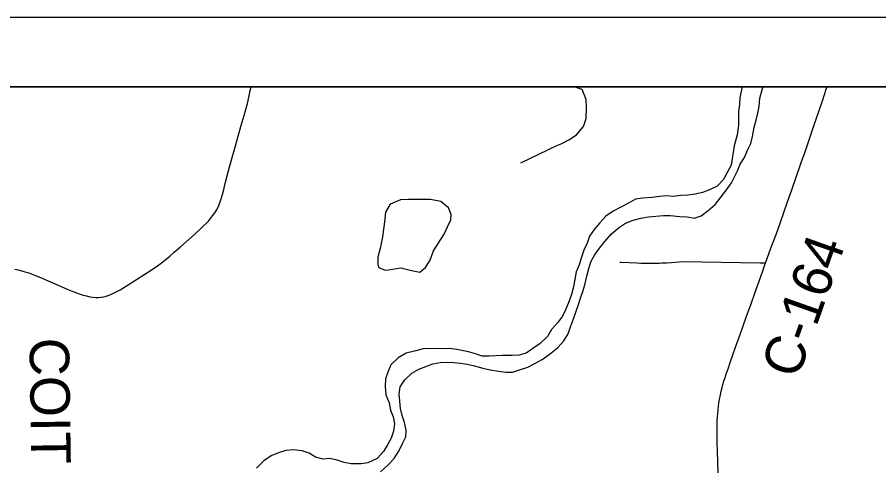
# Model space of a CAD drawing. Extents: x 0 to 34, y 0 to 22.
# Drawn here: x 14.711 to 15.949, y 19.379 to 20.024 of the extents above; entities that cross this region are included whole.
import ezdxf

# ---------------------------------------------------------------- set-up
doc = ezdxf.new("R2010")
doc.units = 0
for name, color, linetype in [('GM_X_Corporation', 7, 'Continuous'), ('GM_X_County_Road', 7, 'Continuous'), ('GM_X_County_Road_Text', 7, 'Continuous'), ('GM_X_Major_River', 7, 'Continuous'), ('GM_X_Minor_Lake', 7, 'Continuous'), ('GM_X_Township_Road', 7, 'Continuous'), ('GM_X_Township_Road_Text', 7, 'Continuous'), ('SH_Data', 7, 'Continuous')]:
    doc.layers.add(name, color=color, linetype=linetype)

msp = doc.modelspace()

# ---------------------------------------------------------------- linework, layer by layer
at = {"layer": 'GM_X_Corporation'}
msp.add_lwpolyline([(18.775, 16.6777), (18.7553, 18.174), (18.7532, 18.52), (18.7531, 18.5321), (18.758, 19.3951), (18.7506, 19.9239), (13.4438, 19.9239), (13.4438, 15.6034)], dxfattribs=at)
at = {"layer": 'GM_X_County_Road'}
for points in [[(15.7861, 19.6706), (15.7884, 19.6769), (15.7938, 19.6917), (15.8011, 19.7116), (15.8068, 19.7279), (15.8131, 19.7459), (15.8203, 19.7663), (15.8235, 19.7756), (15.8303, 19.7952), (15.8342, 19.8065), (15.8373, 19.8151), (15.8432, 19.8317), (15.8502, 19.8519), (15.8555, 19.8677), (15.863, 19.8897), (15.8681, 19.9051), (15.8732, 19.9203), (15.8744, 19.9239)], [(15.7177, 19.3679), (15.7172, 19.3854), (15.7169, 19.3984), (15.7166, 19.4129), (15.7165, 19.4191), (15.7165, 19.4263), (15.7166, 19.4362), (15.7167, 19.4431), (15.7169, 19.449), (15.7172, 19.4538), (15.7177, 19.4592), (15.7182, 19.4643), (15.7189, 19.4693), (15.7197, 19.4742), (15.7211, 19.4811), (15.7222, 19.486), (15.7236, 19.4913), (15.7247, 19.4955), (15.7261, 19.5005), (15.7278, 19.5056), (15.7296, 19.5109), (15.7321, 19.5182), (15.7357, 19.5286), (15.7387, 19.5371), (15.7429, 19.5492), (15.748, 19.5638), (15.7528, 19.5773), (15.7587, 19.594), (15.7646, 19.6104), (15.771, 19.6284), (15.7766, 19.6442), (15.7819, 19.659), (15.7861, 19.6706)]]:
    msp.add_lwpolyline(points, dxfattribs=at)
at = {"layer": 'GM_X_Major_River'}
for points in [[(15.7524, 19.9239), (15.7514, 19.9196), (15.7492, 19.9085), (15.7485, 19.8983), (15.747, 19.8884), (15.7471, 19.8686), (15.7454, 19.8548), (15.7408, 19.8389), (15.7367, 19.8113)], [(15.7372, 19.7859), (15.7455, 19.8028), (15.7496, 19.8127), (15.7556, 19.8223), (15.7602, 19.8326), (15.7647, 19.8421), (15.7673, 19.8524), (15.7695, 19.8657), (15.7725, 19.8756), (15.7747, 19.8858), (15.7766, 19.8957), (15.7776, 19.9075), (15.7818, 19.9212), (15.7827, 19.9239)], [(15.7367, 19.8113), (15.7307, 19.8006), (15.7258, 19.7904), (15.7164, 19.7808), (15.7054, 19.7755), (15.6952, 19.7716), (15.6853, 19.7693), (15.6743, 19.7681), (15.6641, 19.7673), (15.6539, 19.7661), (15.644, 19.7672), (15.6338, 19.766), (15.6232, 19.7648), (15.6092, 19.7636), (15.5993, 19.762), (15.5891, 19.7567), (15.5781, 19.7505), (15.5672, 19.7448), (15.5566, 19.7379), (15.5479, 19.728), (15.5396, 19.7185), (15.5332, 19.709), (15.5299, 19.6991), (15.525, 19.6888), (15.5216, 19.6789), (15.5183, 19.6679), (15.5141, 19.6576), (15.5119, 19.647), (15.5101, 19.6364), (15.5071, 19.625), (15.5033, 19.6147), (15.4992, 19.604), (15.4943, 19.5942), (15.4872, 19.5843), (15.4785, 19.5747), (15.4729, 19.5648), (15.4623, 19.5549), (15.4517, 19.5473), (15.4419, 19.5408), (15.4321, 19.5377), (15.4222, 19.5376), (15.4078, 19.5372), (15.3892, 19.5367), (15.379, 19.5367), (15.3695, 19.5397), (15.3593, 19.5426), (15.3426, 19.546), (15.3319, 19.5474), (15.3191, 19.547), (15.3096, 19.5473), (15.2944, 19.5472), (15.2838, 19.5442), (15.2698, 19.5407), (15.2581, 19.5342), (15.2479, 19.5242), (15.2434, 19.5136), (15.24, 19.5037), (15.2397, 19.4927), (15.2405, 19.4809), (15.2451, 19.4692), (15.2471, 19.459), (15.2509, 19.4491), (15.2532, 19.4393), (15.2514, 19.4286), (15.2484, 19.4188), (15.2428, 19.4089), (15.2371, 19.3993), (15.2281, 19.3894), (15.2148, 19.3833), (15.205, 19.3817), (15.1906, 19.3817), (15.1807, 19.3835), (15.1708, 19.3869), (15.1602, 19.3895), (15.1504, 19.3883), (15.1397, 19.3913), (15.1302, 19.3969), (15.1204, 19.4003), (15.1078, 19.4017), (15.0969, 19.4009), (15.0866, 19.3975), (15.076, 19.3932), (15.0655, 19.386), (15.0549, 19.3753)], [(15.6491, 19.7388), (15.6627, 19.7373), (15.6733, 19.7366), (15.6836, 19.7351), (15.6934, 19.7382), (15.7036, 19.7459), (15.7138, 19.7546), (15.7221, 19.7657), (15.73, 19.7756), (15.7372, 19.7859)], [(15.2331, 19.3701), (15.2433, 19.3796), (15.2527, 19.3892), (15.2595, 19.4006), (15.2647, 19.4109), (15.2692, 19.4204), (15.2696, 19.4302), (15.2672, 19.4409), (15.2642, 19.4511), (15.2618, 19.4613), (15.2607, 19.4719), (15.2595, 19.4818), (15.2613, 19.4924), (15.2677, 19.5023), (15.2779, 19.5122), (15.2881, 19.5176), (15.2979, 19.5215), (15.3082, 19.5253), (15.3184, 19.5273), (15.3286, 19.5277), (15.3385, 19.5274), (15.348, 19.5263), (15.3574, 19.5248), (15.3681, 19.5226), (15.3798, 19.5192), (15.3905, 19.5166), (15.4022, 19.5148), (15.4128, 19.5133), (15.4227, 19.5137), (15.4341, 19.5172), (15.4443, 19.5207), (15.4545, 19.5257), (15.4651, 19.5318), (15.4753, 19.5387), (15.487, 19.5486), (15.4964, 19.5585), (15.5024, 19.5684), (15.5058, 19.5787), (15.5103, 19.5901), (15.5136, 19.5996), (15.5174, 19.6106), (15.5204, 19.6201), (15.5237, 19.6296), (15.5264, 19.6391), (15.5293, 19.6513), (15.5319, 19.6627), (15.5349, 19.6722), (15.5402, 19.6817), (15.5473, 19.6919), (15.5549, 19.7015), (15.5643, 19.7118), (15.5749, 19.7209), (15.5847, 19.7278), (15.5957, 19.732), (15.6066, 19.7347), (15.618, 19.7367), (15.6282, 19.7379), (15.6392, 19.7387), (15.6491, 19.7388)]]:
    msp.add_lwpolyline(points, dxfattribs=at)
at = {"layer": 'GM_X_Minor_Lake'}
for p, q in [((15.4346, 19.8143), (15.486, 19.8393)), ((15.2441, 19.6605), (15.2627, 19.6636))]:
    msp.add_line(p, q, dxfattribs=at)
for points in [[(15.486, 19.8393), (15.4932, 19.8423), (15.5034, 19.8477), (15.5143, 19.8546), (15.5245, 19.8668), (15.5283, 19.8782), (15.5289, 19.8941), (15.5285, 19.9055), (15.5228, 19.9199), (15.5155, 19.9225), (15.5094, 19.9239)], [(15.2627, 19.6636), (15.2639, 19.6628), (15.2757, 19.6602), (15.2821, 19.6587), (15.2894, 19.6573), (15.2973, 19.6641), (15.3041, 19.6744), (15.3089, 19.6877), (15.3168, 19.6999), (15.3243, 19.7121), (15.3292, 19.7224), (15.3337, 19.7326), (15.3344, 19.7402), (15.3306, 19.7497), (15.3196, 19.7591), (15.3048, 19.7617), (15.2915, 19.7616), (15.2729, 19.7619), (15.2616, 19.7615), (15.2468, 19.755), (15.24, 19.7435), (15.2386, 19.7295), (15.2357, 19.7082), (15.2323, 19.6915), (15.229, 19.679), (15.229, 19.668), (15.2306, 19.6638), (15.2397, 19.6601), (15.2441, 19.6605)]]:
    msp.add_lwpolyline(points, dxfattribs=at)
at = {"layer": 'GM_X_Township_Road'}
for points in [[(14.7077, 19.6618), (14.7145, 19.6601), (14.7221, 19.6579), (14.7291, 19.6557), (14.7357, 19.6531), (14.7446, 19.6496), (14.7553, 19.6449), (14.7663, 19.64), (14.7827, 19.6327), (14.7922, 19.6288), (14.8001, 19.626), (14.8058, 19.6244), (14.8104, 19.623), (14.8152, 19.622), (14.8199, 19.6214), (14.824, 19.621), (14.8278, 19.621), (14.8314, 19.6214), (14.8353, 19.622), (14.8389, 19.6228), (14.8431, 19.6241), (14.8473, 19.6259), (14.8522, 19.6283), (14.8587, 19.6318), (14.8703, 19.639), (14.9062, 19.6621), (14.9124, 19.6664), (14.92, 19.672), (14.9303, 19.6804), (14.9366, 19.6858), (14.9458, 19.6939), (14.9535, 19.7007), (14.966, 19.7121), (14.9758, 19.7209), (14.9857, 19.7307), (14.9918, 19.7381), (14.9951, 19.7428), (14.9984, 19.748), (15.0006, 19.7529), (15.0036, 19.7613), (15.0059, 19.7691), (15.0077, 19.7763), (15.0099, 19.7849), (15.0126, 19.7956), (15.0165, 19.8103), (15.0196, 19.822), (15.0244, 19.8391), (15.0322, 19.8667), (15.0369, 19.8827), (15.0416, 19.9), (15.0444, 19.9109), (15.0459, 19.9183), (15.047, 19.9239)], [(15.5768, 19.6717), (15.5785, 19.6714), (15.6011, 19.6705), (15.607, 19.6703), (15.6131, 19.6703), (15.623, 19.6703), (15.6333, 19.6704), (15.637, 19.6705), (15.6441, 19.6709), (15.6502, 19.6713), (15.6563, 19.6718), (15.6623, 19.6723), (15.6669, 19.6726), (15.778, 19.6707), (15.7861, 19.6706)]]:
    msp.add_lwpolyline(points, dxfattribs=at)
at = {"layer": 'SH_Data'}
for p, q in [((13.3438, 20.0239), (20.3438, 20.0239)), ((13.4438, 19.9239), (20.2438, 19.9239))]:
    msp.add_line(p, q, dxfattribs=at)

# ---------------------------------------------------------------- texts
at = {"layer": 'GM_X_County_Road_Text'}
msp.add_text('C-164', height=0.05682, rotation=70.5329, dxfattribs=at).set_placement((15.832, 19.5019))
at = {"layer": 'GM_X_Township_Road_Text'}
msp.add_text('COIT', height=0.05682, rotation=270.8717, dxfattribs=at).set_placement((14.7286, 19.5625))

doc.saveas('drawing.dxf')
